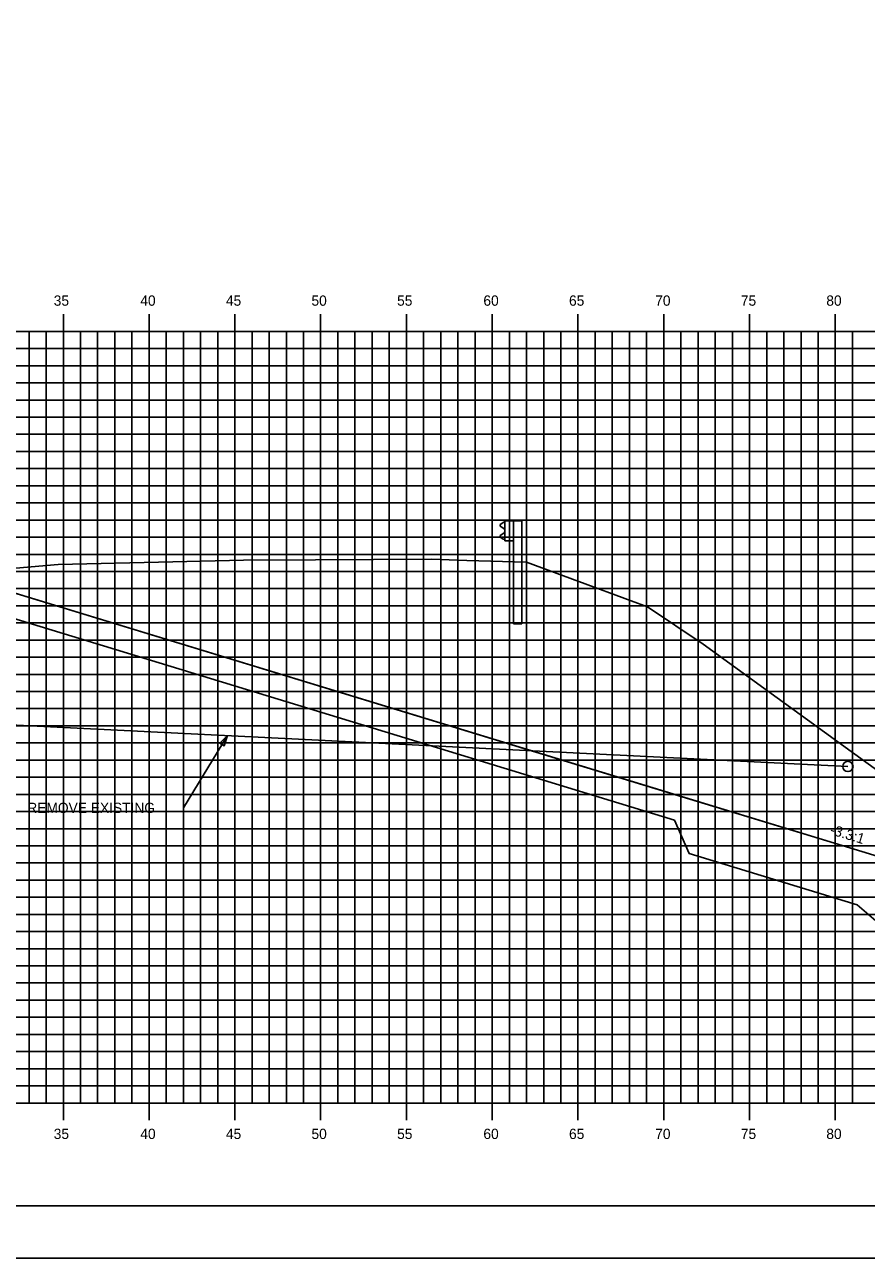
# Model space of a CAD drawing. Extents: x 850598 to 870284, y 366541 to 366651.
# Drawn here: x 863989 to 864038.1, y 366541.2 to 366613.1 of the extents above; entities that cross this region are included whole.
import ezdxf

# ---------------------------------------------------------------- set-up
doc = ezdxf.new("R2010")
doc.units = 0
for name, color, linetype in [('ANNOTATION', 7, 'Continuous'), ('BORDER', 7, 'Continuous'), ('D_Drainage_RipRap', 7, 'Continuous'), ('D_Roadway_Centerline', 7, 'Continuous'), ('D_Roadway_SlopeLines', 7, 'Continuous'), ('H_V ANNOTATION', 7, 'Continuous'), ('MAJOR', 7, 'Continuous'), ('MINOR', 7, 'Continuous'), ('PLOT BOUNDARY', 7, 'Continuous'), ('S_Drainage_Culvert_Top', 7, 'Continuous'), ('S_Drainage_Invert', 7, 'Continuous'), ('S_Guardrail_Beam', 7, 'Continuous'), ('S_Roadway_Centerline', 7, 'Continuous')]:
    doc.layers.add(name, color=color, linetype=linetype)

msp = doc.modelspace()

# ---------------------------------------------------------------- linework, layer by layer
at = {"layer": 'BORDER'}
msp.add_line((863911.29, 366544.225), (864071.29, 366544.225), dxfattribs=at)
at = {"layer": 'D_Drainage_RipRap'}
msp.add_lwpolyline([(864026.914, 366568.225), (864036.699, 366565.237), (864046.561, 366562.225), (864043.561, 366559.225), (864040.561, 366559.225), (864037.561, 366561.787), (864027.776, 366564.775), (864026.914, 366566.725), (863979.29, 366581.27), (863979.29, 366582.77)], close=True, dxfattribs=at)
at = {"layer": 'D_Roadway_Centerline'}
msp.add_lwpolyline([(863916.29, 366583.111), (863935.244, 366585.159), (863938.29, 366582.92), (863938.744, 366585.369), (863938.835, 366585.37), (863938.913, 366585.324), (863939.283, 366584.937), (863939.29, 366584.77), (863945.29, 366585.13), (863956.29, 366585.46), (863967.29, 366585.13), (863971.29, 366584.89), (863973.29, 366584.77), (863979.29, 366582.77), (864026.914, 366568.225), (864036.699, 366565.237), (864046.561, 366562.225), (864050.561, 366562.225)], dxfattribs=at)
at = {"layer": 'D_Roadway_SlopeLines'}
msp.add_lwpolyline([(863979.29, 366582.77), (864046.561, 366562.225), (864046.561, 366562.225)], dxfattribs=at)
at = {"layer": 'H_V ANNOTATION'}
msp.add_line((864000.852, 366571.652), (863998.298, 366567.439), dxfattribs=at)
msp.add_lwpolyline([(864000.413, 366571.216), (864000.852, 366571.652), (864000.669, 366571.061)], close=True, dxfattribs=at)
at = {"layer": 'MAJOR'}
for p, q in [((863991.29, 366596.227), (863991.29, 366595.225)), ((863991.29, 366596.227), (863991.29, 366595.225)), ((863996.29, 366596.227), (863996.29, 366595.225)), ((863996.29, 366596.227), (863996.29, 366595.225)), ((864001.29, 366596.227), (864001.29, 366595.225)), ((864001.29, 366596.227), (864001.29, 366595.225)), ((864006.29, 366596.227), (864006.29, 366595.225)), ((864006.29, 366596.227), (864006.29, 366595.225)), ((864011.29, 366596.227), (864011.29, 366595.225)), ((864011.29, 366596.227), (864011.29, 366595.225)), ((864016.29, 366596.227), (864016.29, 366595.225)), ((864016.29, 366596.227), (864016.29, 366595.225)), ((864021.29, 366596.227), (864021.29, 366595.225)), ((864021.29, 366596.227), (864021.29, 366595.225)), ((864026.29, 366596.227), (864026.29, 366595.225)), ((864026.29, 366596.227), (864026.29, 366595.225)), ((864031.29, 366596.227), (864031.29, 366595.225)), ((864031.29, 366596.227), (864031.29, 366595.225)), ((864036.29, 366596.227), (864036.29, 366595.225)), ((864036.29, 366596.227), (864036.29, 366595.225)), ((863916.29, 366595.225), (864056.29, 366595.225)), ((863916.29, 366595.225), (864056.29, 366595.225)), ((863916.29, 366595.225), (864056.29, 366595.225)), ((863916.29, 366595.225), (864056.29, 366595.225)), ((863991.29, 366550.225), (863991.29, 366595.225)), ((863991.29, 366550.225), (863991.29, 366595.225)), ((863996.29, 366550.225), (863996.29, 366595.225)), ((863996.29, 366550.225), (863996.29, 366595.225)), ((864001.29, 366550.225), (864001.29, 366595.225)), ((864001.29, 366550.225), (864001.29, 366595.225)), ((864006.29, 366550.225), (864006.29, 366595.225)), ((864006.29, 366550.225), (864006.29, 366595.225)), ((864011.29, 366550.225), (864011.29, 366595.225)), ((864011.29, 366550.225), (864011.29, 366595.225)), ((864016.29, 366550.225), (864016.29, 366595.225)), ((864016.29, 366550.225), (864016.29, 366595.225)), ((864021.29, 366550.225), (864021.29, 366595.225)), ((864021.29, 366550.225), (864021.29, 366595.225)), ((864026.29, 366550.225), (864026.29, 366595.225)), ((864026.29, 366550.225), (864026.29, 366595.225)), ((864031.29, 366550.225), (864031.29, 366595.225)), ((864031.29, 366550.225), (864031.29, 366595.225)), ((864036.29, 366550.225), (864036.29, 366595.225)), ((864036.29, 366550.225), (864036.29, 366595.225)), ((863916.29, 366590.225), (864056.29, 366590.225)), ((863916.29, 366590.225), (864056.29, 366590.225)), ((863916.29, 366585.225), (864056.29, 366585.225)), ((863916.29, 366585.225), (864056.29, 366585.225)), ((863916.29, 366580.225), (864056.29, 366580.225)), ((863916.29, 366580.225), (864056.29, 366580.225)), ((863916.29, 366575.225), (864056.29, 366575.225)), ((863916.29, 366575.225), (864056.29, 366575.225)), ((863916.29, 366570.225), (864056.29, 366570.225)), ((863916.29, 366570.225), (864056.29, 366570.225)), ((863916.29, 366565.225), (864056.29, 366565.225)), ((863916.29, 366565.225), (864056.29, 366565.225)), ((863916.29, 366560.225), (864056.29, 366560.225)), ((863916.29, 366560.225), (864056.29, 366560.225)), ((863916.29, 366555.225), (864056.29, 366555.225)), ((863916.29, 366555.225), (864056.29, 366555.225)), ((863916.29, 366550.225), (864056.29, 366550.225)), ((863916.29, 366550.225), (864056.29, 366550.225)), ((863916.29, 366550.225), (864056.29, 366550.225)), ((863916.29, 366550.225), (864056.29, 366550.225)), ((863991.29, 366549.223), (863991.29, 366550.225)), ((863991.29, 366549.223), (863991.29, 366550.225)), ((863996.29, 366549.223), (863996.29, 366550.225)), ((863996.29, 366549.223), (863996.29, 366550.225)), ((864001.29, 366549.223), (864001.29, 366550.225)), ((864001.29, 366549.223), (864001.29, 366550.225)), ((864006.29, 366549.223), (864006.29, 366550.225)), ((864006.29, 366549.223), (864006.29, 366550.225)), ((864011.29, 366549.223), (864011.29, 366550.225)), ((864011.29, 366549.223), (864011.29, 366550.225)), ((864016.29, 366549.223), (864016.29, 366550.225)), ((864016.29, 366549.223), (864016.29, 366550.225)), ((864021.29, 366549.223), (864021.29, 366550.225)), ((864021.29, 366549.223), (864021.29, 366550.225)), ((864026.29, 366549.223), (864026.29, 366550.225)), ((864026.29, 366549.223), (864026.29, 366550.225)), ((864031.29, 366549.223), (864031.29, 366550.225)), ((864031.29, 366549.223), (864031.29, 366550.225)), ((864036.29, 366549.223), (864036.29, 366550.225)), ((864036.29, 366549.223), (864036.29, 366550.225))]:
    msp.add_line(p, q, dxfattribs=at)
at = {"layer": 'MINOR'}
for p, q in [((863989.29, 366550.225), (863989.29, 366595.225)), ((863989.29, 366550.225), (863989.29, 366595.225)), ((863990.29, 366550.225), (863990.29, 366595.225)), ((863990.29, 366550.225), (863990.29, 366595.225)), ((863992.29, 366550.225), (863992.29, 366595.225)), ((863992.29, 366550.225), (863992.29, 366595.225)), ((863993.29, 366550.225), (863993.29, 366595.225)), ((863993.29, 366550.225), (863993.29, 366595.225)), ((863994.29, 366550.225), (863994.29, 366595.225)), ((863994.29, 366550.225), (863994.29, 366595.225)), ((863995.29, 366550.225), (863995.29, 366595.225)), ((863995.29, 366550.225), (863995.29, 366595.225)), ((863997.29, 366550.225), (863997.29, 366595.225)), ((863997.29, 366550.225), (863997.29, 366595.225)), ((863998.29, 366550.225), (863998.29, 366595.225)), ((863998.29, 366550.225), (863998.29, 366595.225)), ((863999.29, 366550.225), (863999.29, 366595.225)), ((863999.29, 366550.225), (863999.29, 366595.225)), ((864000.29, 366550.225), (864000.29, 366595.225)), ((864000.29, 366550.225), (864000.29, 366595.225)), ((864002.29, 366550.225), (864002.29, 366595.225)), ((864002.29, 366550.225), (864002.29, 366595.225)), ((864003.29, 366550.225), (864003.29, 366595.225)), ((864003.29, 366550.225), (864003.29, 366595.225)), ((864004.29, 366550.225), (864004.29, 366595.225)), ((864004.29, 366550.225), (864004.29, 366595.225)), ((864005.29, 366550.225), (864005.29, 366595.225)), ((864005.29, 366550.225), (864005.29, 366595.225)), ((864007.29, 366550.225), (864007.29, 366595.225)), ((864007.29, 366550.225), (864007.29, 366595.225)), ((864008.29, 366550.225), (864008.29, 366595.225)), ((864008.29, 366550.225), (864008.29, 366595.225)), ((864009.29, 366550.225), (864009.29, 366595.225)), ((864009.29, 366550.225), (864009.29, 366595.225)), ((864010.29, 366550.225), (864010.29, 366595.225)), ((864010.29, 366550.225), (864010.29, 366595.225)), ((864012.29, 366550.225), (864012.29, 366595.225)), ((864012.29, 366550.225), (864012.29, 366595.225)), ((864013.29, 366550.225), (864013.29, 366595.225)), ((864013.29, 366550.225), (864013.29, 366595.225)), ((864014.29, 366550.225), (864014.29, 366595.225)), ((864014.29, 366550.225), (864014.29, 366595.225)), ((864015.29, 366550.225), (864015.29, 366595.225)), ((864015.29, 366550.225), (864015.29, 366595.225)), ((864017.29, 366550.225), (864017.29, 366595.225)), ((864017.29, 366550.225), (864017.29, 366595.225)), ((864018.29, 366550.225), (864018.29, 366595.225)), ((864018.29, 366550.225), (864018.29, 366595.225)), ((864019.29, 366550.225), (864019.29, 366595.225)), ((864019.29, 366550.225), (864019.29, 366595.225)), ((864020.29, 366550.225), (864020.29, 366595.225)), ((864020.29, 366550.225), (864020.29, 366595.225)), ((864022.29, 366550.225), (864022.29, 366595.225)), ((864022.29, 366550.225), (864022.29, 366595.225)), ((864023.29, 366550.225), (864023.29, 366595.225)), ((864023.29, 366550.225), (864023.29, 366595.225)), ((864024.29, 366550.225), (864024.29, 366595.225)), ((864024.29, 366550.225), (864024.29, 366595.225)), ((864025.29, 366550.225), (864025.29, 366595.225)), ((864025.29, 366550.225), (864025.29, 366595.225)), ((864027.29, 366550.225), (864027.29, 366595.225)), ((864027.29, 366550.225), (864027.29, 366595.225)), ((864028.29, 366550.225), (864028.29, 366595.225)), ((864028.29, 366550.225), (864028.29, 366595.225)), ((864029.29, 366550.225), (864029.29, 366595.225)), ((864029.29, 366550.225), (864029.29, 366595.225)), ((864030.29, 366550.225), (864030.29, 366595.225)), ((864030.29, 366550.225), (864030.29, 366595.225)), ((864032.29, 366550.225), (864032.29, 366595.225)), ((864032.29, 366550.225), (864032.29, 366595.225)), ((864033.29, 366550.225), (864033.29, 366595.225)), ((864033.29, 366550.225), (864033.29, 366595.225)), ((864034.29, 366550.225), (864034.29, 366595.225)), ((864034.29, 366550.225), (864034.29, 366595.225)), ((864035.29, 366550.225), (864035.29, 366595.225)), ((864035.29, 366550.225), (864035.29, 366595.225)), ((864037.29, 366550.225), (864037.29, 366595.225)), ((864037.29, 366550.225), (864037.29, 366595.225)), ((863916.29, 366594.225), (864056.29, 366594.225)), ((863916.29, 366594.225), (864056.29, 366594.225)), ((863916.29, 366593.225), (864056.29, 366593.225)), ((863916.29, 366593.225), (864056.29, 366593.225)), ((863916.29, 366592.225), (864056.29, 366592.225)), ((863916.29, 366592.225), (864056.29, 366592.225)), ((863916.29, 366591.225), (864056.29, 366591.225)), ((863916.29, 366591.225), (864056.29, 366591.225)), ((863916.29, 366589.225), (864056.29, 366589.225)), ((863916.29, 366589.225), (864056.29, 366589.225)), ((863916.29, 366588.225), (864056.29, 366588.225)), ((863916.29, 366588.225), (864056.29, 366588.225)), ((863916.29, 366587.225), (864056.29, 366587.225)), ((863916.29, 366587.225), (864056.29, 366587.225)), ((863916.29, 366586.225), (864056.29, 366586.225)), ((863916.29, 366586.225), (864056.29, 366586.225)), ((863916.29, 366584.225), (864056.29, 366584.225)), ((863916.29, 366584.225), (864056.29, 366584.225)), ((863916.29, 366583.225), (864056.29, 366583.225)), ((863916.29, 366583.225), (864056.29, 366583.225)), ((863916.29, 366582.225), (864056.29, 366582.225)), ((863916.29, 366582.225), (864056.29, 366582.225)), ((863916.29, 366581.225), (864056.29, 366581.225)), ((863916.29, 366581.225), (864056.29, 366581.225)), ((863916.29, 366579.225), (864056.29, 366579.225)), ((863916.29, 366579.225), (864056.29, 366579.225)), ((863916.29, 366578.225), (864056.29, 366578.225)), ((863916.29, 366578.225), (864056.29, 366578.225)), ((863916.29, 366577.225), (864056.29, 366577.225)), ((863916.29, 366577.225), (864056.29, 366577.225)), ((863916.29, 366576.225), (864056.29, 366576.225)), ((863916.29, 366576.225), (864056.29, 366576.225)), ((863916.29, 366574.225), (864056.29, 366574.225)), ((863916.29, 366574.225), (864056.29, 366574.225)), ((863916.29, 366573.225), (864056.29, 366573.225)), ((863916.29, 366573.225), (864056.29, 366573.225)), ((863916.29, 366572.225), (864056.29, 366572.225)), ((863916.29, 366572.225), (864056.29, 366572.225)), ((863916.29, 366571.225), (864056.29, 366571.225)), ((863916.29, 366571.225), (864056.29, 366571.225)), ((863916.29, 366569.225), (864056.29, 366569.225)), ((863916.29, 366569.225), (864056.29, 366569.225)), ((863916.29, 366568.225), (864056.29, 366568.225)), ((863916.29, 366568.225), (864056.29, 366568.225)), ((863916.29, 366567.225), (864056.29, 366567.225)), ((863916.29, 366567.225), (864056.29, 366567.225)), ((863916.29, 366566.225), (864056.29, 366566.225)), ((863916.29, 366566.225), (864056.29, 366566.225)), ((863916.29, 366564.225), (864056.29, 366564.225)), ((863916.29, 366564.225), (864056.29, 366564.225)), ((863916.29, 366563.225), (864056.29, 366563.225)), ((863916.29, 366563.225), (864056.29, 366563.225)), ((863916.29, 366562.225), (864056.29, 366562.225)), ((863916.29, 366562.225), (864056.29, 366562.225)), ((863916.29, 366561.225), (864056.29, 366561.225)), ((863916.29, 366561.225), (864056.29, 366561.225)), ((863916.29, 366559.225), (864056.29, 366559.225)), ((863916.29, 366559.225), (864056.29, 366559.225)), ((863916.29, 366558.225), (864056.29, 366558.225)), ((863916.29, 366558.225), (864056.29, 366558.225)), ((863916.29, 366557.225), (864056.29, 366557.225)), ((863916.29, 366557.225), (864056.29, 366557.225)), ((863916.29, 366556.225), (864056.29, 366556.225)), ((863916.29, 366556.225), (864056.29, 366556.225)), ((863916.29, 366554.225), (864056.29, 366554.225)), ((863916.29, 366554.225), (864056.29, 366554.225)), ((863916.29, 366553.225), (864056.29, 366553.225)), ((863916.29, 366553.225), (864056.29, 366553.225)), ((863916.29, 366552.225), (864056.29, 366552.225)), ((863916.29, 366552.225), (864056.29, 366552.225)), ((863916.29, 366551.225), (864056.29, 366551.225)), ((863916.29, 366551.225), (864056.29, 366551.225))]:
    msp.add_line(p, q, dxfattribs=at)
at = {"layer": 'PLOT BOUNDARY'}
msp.add_lwpolyline([(863903.197, 366541.166), (864073.197, 366541.166), (864073.197, 366651.166), (863903.197, 366651.166)], close=True, dxfattribs=at)
at = {"layer": 'S_Drainage_Culvert_Top'}
msp.add_line((863964.681, 366573.449), (864037.023, 366569.854), dxfattribs=at)
at = {"layer": 'S_Drainage_Invert'}
msp.add_circle((864037.023, 366569.854), 0.3, dxfattribs=at)
at = {"layer": 'S_Guardrail_Beam'}
for p, q in [((864016.934, 366584.088), (864016.791, 366583.988)), ((864017.033, 366584.109), (864016.951, 366584.095)), ((864017.033, 366584.182), (864017.522, 366584.182)), ((864017.033, 366583.015), (864017.033, 366584.182)), ((864017.522, 366584.182), (864018.014, 366584.182)), ((864017.522, 366584.182), (864017.522, 366583.015)), ((864018.014, 366584.182), (864018.014, 366578.182)), ((864016.791, 366583.845), (864016.986, 366583.709)), ((864016.986, 366583.489), (864016.791, 366583.353)), ((864017.02, 366583.644), (864017.02, 366583.553)), ((864016.791, 366583.21), (864016.934, 366583.11)), ((864016.951, 366583.103), (864017.033, 366583.088)), ((864017.522, 366583.015), (864017.033, 366583.015)), ((864017.522, 366578.182), (864017.522, 366583.015)), ((864017.522, 366578.182), (864018.014, 366578.182))]:
    msp.add_line(p, q, dxfattribs=at)
for centre, major_axis, start_param, end_param in [((864016.958, 366584.054), (-0.0417, 0), 4.886922, 5.323254), ((864016.841, 366583.916), (-0.0877, 0), 5.323254, 7.243116), ((864016.841, 366583.281), (-0.0877, 0), 5.323254, 7.243116), ((864016.941, 366583.644), (0.0789, 0), 0, 0.959931), ((864016.941, 366583.553), (0.0789, 0), 5.323254, 6.283185), ((864016.958, 366583.144), (-0.0417, 0), 0.959931, 1.396263)]:
    msp.add_ellipse(centre, major_axis=major_axis, ratio=0.995501, start_param=start_param, end_param=end_param, dxfattribs=at)
at = {"layer": 'S_Roadway_Centerline'}
msp.add_lwpolyline([(863988.523, 366581.425), (863990.979, 366581.624), (863997.665, 366581.783), (864001.796, 366581.888), (864005.997, 366581.904), (864012.757, 366581.946), (864014.82, 366581.873), (864018.291, 366581.765), (864024.39, 366579.509), (864025.338, 366579.172), (864028.582, 366576.985), (864043.515, 366566.154), (864055.011, 366559.744), (864055.514, 366559.49), (864056.29, 366559.174)], dxfattribs=at)

# ---------------------------------------------------------------- texts
at = {"layer": 'ANNOTATION'}
msp.add_text('-3.3:1', height=0.6, rotation=343.01711, dxfattribs=at).set_placement((864035.933, 366565.917))
at = {"layer": 'H_V ANNOTATION'}
for s, p in [('35', (863990.73, 366596.725)), ('40', (863995.776, 366596.725)), ('45', (864000.768, 366596.725)), ('50', (864005.754, 366596.725)), ('55', (864010.746, 366596.725)), ('60', (864015.776, 366596.725)), ('65', (864020.768, 366596.725)), ('70', (864025.792, 366596.725)), ('75', (864030.784, 366596.725)), ('80', (864035.765, 366596.725)), ('REMOVE EXISTING', (863989.189, 366567.139)), ('35', (863990.73, 366548.125)), ('40', (863995.776, 366548.125)), ('45', (864000.768, 366548.125)), ('50', (864005.754, 366548.125)), ('55', (864010.746, 366548.125)), ('60', (864015.776, 366548.125)), ('65', (864020.768, 366548.125)), ('70', (864025.792, 366548.125)), ('75', (864030.784, 366548.125)), ('80', (864035.765, 366548.125))]:
    msp.add_text(s, height=0.6, dxfattribs=at).set_placement(p)
at = {"layer": 'S_Roadway_Centerline'}
for s, p in [('C', (864001.791, 366581.888)), ('L', (864001.796, 366581.881))]:
    msp.add_text(s, height=0.0146, dxfattribs=at).set_placement(p)

doc.saveas('drawing.dxf')
